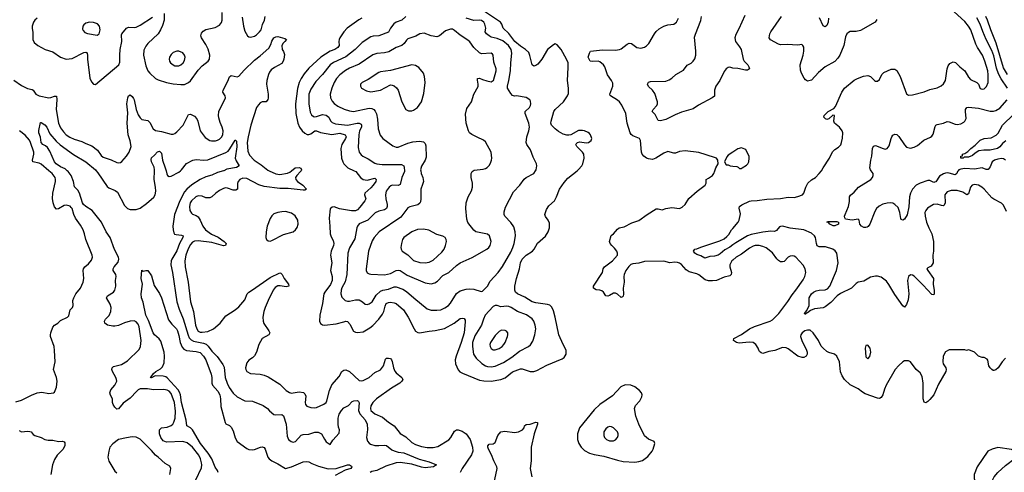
# Model space of a CAD drawing. Header units: inches. Extents: x 1550315 to 1685896, y 510706 to 640504.
# Tile 366 of 452: x 1642650 to 1652797, y 616892 to 621556. Entities that reach past the tile are written whole.
import ezdxf

# ---------------------------------------------------------------- set-up
doc = ezdxf.new("R2010")
doc.units = ezdxf.units.IN
doc.header["$MEASUREMENT"] = 0
for name, color, linetype in [('B6641', 7, 'Continuous'), ('B6642', 7, 'Continuous'), ('B6651', 7, 'Continuous'), ('B6652', 7, 'Continuous')]:
    doc.layers.add(name, color=color, linetype=linetype)

msp = doc.modelspace()

# ---------------------------------------------------------------- linework, layer by layer
at = {"layer": 'B6641', "color": 5}
for points, elevation in [([(1642610, 617618), (1642670, 617635), (1642770, 617686), (1642830, 617710), (1642877, 617717), (1642950, 617706), (1642998, 617710), (1643010, 617718), (1643030, 617770), (1643035, 617830), (1643030, 617870), (1643000, 617950), (1643014, 618030), (1643009, 618149), (1643005, 618190), (1642969, 618290), (1642967, 618310), (1642972, 618330), (1642993, 618387), (1643010, 618410), (1643044, 618430), (1643070, 618457), (1643144, 618490), (1643155, 618505), (1643170, 618566), (1643195, 618590), (1643200, 618610), (1643198, 618662), (1643208, 618690), (1643230, 618730), (1643276, 618790), (1643303, 618850), (1643310, 618890), (1643304, 618970), (1643308, 618990), (1643321, 619010), (1643358, 619042), (1643390, 619078), (1643399, 619110), (1643396, 619130), (1643330, 619290), (1643317, 619350), (1643303, 619390), (1643278, 619438), (1643226, 619510), (1643209, 619550), (1643191, 619610), (1643182, 619622), (1643170, 619635), (1643130, 619645), (1643110, 619640), (1643050, 619608), (1643030, 619603), (1643010, 619627), (1642994, 619670), (1642987, 619713), (1642992, 619768), (1643018, 619890), (1643020, 619910), (1643016, 619930), (1642985, 619970), (1642949, 620000)], 680), ([(1644466, 616814), (1644523, 616937), (1644528, 616970), (1644525, 616990), (1644515, 617030), (1644495, 617070), (1644430, 617152), (1644376, 617196), (1644330, 617211), (1644164, 617204), (1644130, 617218), (1644104, 617250), (1644092, 617290), (1644092, 617330), (1644111, 617349), (1644170, 617356), (1644210, 617374), (1644227, 617390), (1644240, 617410), (1644253, 617450), (1644256, 617524), (1644247, 617610), (1644210, 617706), (1644190, 617729), (1644170, 617739), (1644134, 617746), (1644030, 617742), (1643968, 617752), (1643890, 617752), (1643870, 617743), (1643856, 617730), (1643790, 617655), (1643715, 617605), (1643670, 617545), (1643650, 617543), (1643630, 617563), (1643614, 617590), (1643608, 617610), (1643607, 617650), (1643587, 617687), (1643580, 617710), (1643590, 617742), (1643632, 617790), (1643650, 617830), (1643648, 617850), (1643640, 617870), (1643607, 617930), (1643601, 617950), (1643602, 617970), (1643617, 617983), (1643698, 618002), (1643760, 618040), (1643881, 618159), (1643896, 618190), (1643901, 618250), (1643882, 618390), (1643870, 618419), (1643850, 618442), (1643830, 618452), (1643790, 618449), (1643730, 618432), (1643670, 618405), (1643630, 618397), (1643610, 618397), (1643554, 618410), (1643527, 618430), (1643525, 618450), (1643534, 618470), (1643571, 618509), (1643591, 618550), (1643593, 618590), (1643584, 618624), (1643543, 618690), (1643555, 618710), (1643618, 618750), (1643632, 618770), (1643640, 618810), (1643638, 618870), (1643643, 618910), (1643641, 618930), (1643615, 618970), (1643613, 618990), (1643624, 619010), (1643664, 619056), (1643673, 619090), (1643668, 619110), (1643628, 619188), (1643582, 619310), (1643542, 619370), (1643492, 619470), (1643398, 619590), (1643330, 619630), (1643309, 619650), (1643298, 619670), (1643268, 619768), (1643250, 619798), (1643215, 619835), (1643204, 619890), (1643181, 619950), (1643149, 619990), (1643138, 620000)], 660), ([(1643438, 620000), (1643457, 619977), (1643550, 619838), (1643570, 619823), (1643635, 619795), (1643658, 619778), (1643730, 619642), (1643760, 619610), (1643790, 619599), (1643850, 619600), (1643890, 619614), (1643957, 619663), (1644032, 619728), (1644047, 619750), (1644053, 619790), (1644051, 619830), (1644036, 619910), (1644039, 620000)], 660), ([(1644158, 620000), (1644166, 619966), (1644172, 619952), (1644190, 619940), (1644210, 619944), (1644290, 619984), (1644307, 620000)], 660), ([(1644755, 620000), (1644750, 619998), (1644690, 619982), (1644630, 619955), (1644570, 619935), (1644510, 619909), (1644425, 619855), (1644371, 619810), (1644350, 619781), (1644301, 619690), (1644244, 619550), (1644229, 619430), (1644231, 619390), (1644239, 619359), (1644247, 619347), (1644261, 619341), (1644317, 619337), (1644335, 619330), (1644333, 619310), (1644297, 619250), (1644270, 619175), (1644219, 619090), (1644211, 619070), (1644209, 619030), (1644226, 618950), (1644269, 618650), (1644292, 618572), (1644334, 618474), (1644385, 618305), (1644398, 618278), (1644416, 618256), (1644442, 618242), (1644544, 618224), (1644572, 618212), (1644593, 618193), (1644630, 618140), (1644684, 618084), (1644743, 618003), (1644757, 617977), (1644768, 617868), (1644788, 617810), (1644810, 617767), (1644849, 617709), (1644890, 617670), (1644969, 617629), (1645050, 617624), (1645160, 617580), (1645203, 617550), (1645225, 617525), (1645270, 617488), (1645290, 617483), (1645350, 617487), (1645370, 617476), (1645396, 617390), (1645406, 617266), (1645422, 617230), (1645449, 617209), (1645470, 617204), (1645491, 617209), (1645550, 617276), (1645570, 617282), (1645630, 617286), (1645690, 617306), (1645727, 617307), (1645762, 617290), (1645790, 617234), (1645810, 617208), (1645850, 617178), (1645878, 617222), (1645943, 617297), (1645945, 617330), (1645936, 617356), (1645931, 617390), (1645932, 617450), (1645944, 617490), (1645966, 617530), (1645990, 617558), (1646040, 617580), (1646078, 617622), (1646092, 617628), (1646130, 617631), (1646143, 617623), (1646148, 617608), (1646143, 617530), (1646155, 617495), (1646210, 617433), (1646231, 617390), (1646235, 617335), (1646224, 617250), (1646235, 617215), (1646252, 617192), (1646264, 617184), (1646311, 617170), (1646350, 617167), (1646407, 617173), (1646430, 617167), (1646484, 617124), (1646510, 617112), (1646550, 617101), (1646610, 617094), (1646768, 617028), (1646870, 617002), (1646946, 616970), (1646916, 616950), (1646830, 616940), (1646790, 616946), (1646690, 616978), (1646570, 616993), (1646530, 616990), (1646424, 616956), (1646330, 616912), (1646278, 616902), (1646263, 616890)], 660), ([(1645550, 620000), (1645543, 619990), (1645505, 619950), (1645494, 619930), (1645496, 619910), (1645512, 619890), (1645567, 619850), (1645605, 619810), (1645590, 619800), (1645570, 619800), (1645417, 619817), (1645330, 619818), (1645170, 619837), (1645114, 619854), (1644990, 619920), (1644950, 619924), (1644919, 619910), (1644900, 619890), (1644893, 619867), (1644893, 619810), (1644879, 619801), (1644850, 619800), (1644790, 619820), (1644770, 619822), (1644750, 619818), (1644710, 619797), (1644673, 619770), (1644630, 619730), (1644610, 619720), (1644570, 619721), (1644530, 619736), (1644490, 619741), (1644465, 619730), (1644422, 619690), (1644407, 619670), (1644399, 619630), (1644405, 619590), (1644421, 619561), (1644431, 619551), (1644470, 619539), (1644490, 619523), (1644510, 619491), (1644536, 619430), (1644566, 619390), (1644627, 619347), (1644694, 619314), (1644758, 619270), (1644777, 619250), (1644770, 619230), (1644750, 619226), (1644630, 619259), (1644490, 619278), (1644450, 619275), (1644430, 619263), (1644410, 619239), (1644386, 619194), (1644363, 619130), (1644351, 619070), (1644354, 619010), (1644388, 618850), (1644410, 618650), (1644442, 618550), (1644463, 618410), (1644474, 618370), (1644490, 618347), (1644510, 618337), (1644530, 618335), (1644590, 618343), (1644648, 618370), (1644715, 618430), (1644774, 618506), (1644870, 618565), (1644910, 618599), (1644972, 618670), (1644993, 618730), (1645010, 618749), (1645050, 618771), (1645230, 618899), (1645330, 618947), (1645343, 618943), (1645356, 618930), (1645375, 618890), (1645421, 618830), (1645423, 618810), (1645395, 618805), (1645335, 618815), (1645310, 618813), (1645282, 618798), (1645261, 618770), (1645210, 618664), (1645181, 618590), (1645167, 618550), (1645157, 618490), (1645159, 618450), (1645167, 618427), (1645219, 618350), (1645227, 618330), (1645218, 618310), (1645150, 618270), (1645116, 618210), (1645092, 618130), (1645070, 618094), (1645049, 618071), (1645013, 618047), (1644990, 618021), (1644976, 617970), (1644979, 617950), (1644991, 617930), (1645030, 617909), (1645130, 617904), (1645170, 617893), (1645210, 617875), (1645330, 617800), (1645397, 617737), (1645430, 617714), (1645450, 617709), (1645470, 617710), (1645530, 617721), (1645574, 617714), (1645590, 617700), (1645598, 617678), (1645593, 617610), (1645596, 617590), (1645610, 617575), (1645621, 617570), (1645650, 617560), (1645690, 617556), (1645710, 617561), (1645786, 617594), (1645807, 617613), (1645817, 617630), (1645844, 617736), (1645868, 617792), (1645941, 617879), (1645970, 617930), (1645990, 617945), (1646010, 617949), (1646050, 617931), (1646150, 617840), (1646170, 617836), (1646190, 617839), (1646250, 617870), (1646310, 617922), (1646370, 617947), (1646400, 617990), (1646421, 618059), (1646431, 618069), (1646450, 618070), (1646470, 618064), (1646483, 618050), (1646490, 618034), (1646501, 617970), (1646516, 617936), (1646530, 617918), (1646590, 617870), (1646598, 617850), (1646589, 617830), (1646567, 617810), (1646481, 617759), (1646328, 617650), (1646291, 617610), (1646270, 617578), (1646264, 617550), (1646270, 617530), (1646310, 617496), (1646390, 617460), (1646450, 617410), (1646510, 617372), (1646571, 617291), (1646630, 617257), (1646690, 617199), (1646730, 617178), (1646790, 617158), (1646850, 617149), (1646910, 617149), (1646960, 617160), (1647073, 617227), (1647095, 617250), (1647130, 617317), (1647150, 617330), (1647170, 617330), (1647210, 617318), (1647250, 617290), (1647293, 617230), (1647318, 617150), (1647319, 617110), (1647306, 617074), (1647210, 616931), (1647189, 616891)], 680), ([(1645220, 620000), (1645290, 619966), (1645330, 619960), (1645410, 619976), (1645434, 619986), (1645452, 620000)], 680), ([(1646097, 620000), (1646113, 619993), (1646161, 619930), (1646190, 619908), (1646230, 619901), (1646310, 619922), (1646325, 619910), (1646319, 619890), (1646293, 619850), (1646270, 619824), (1646207, 619770), (1646204, 619750), (1646217, 619710), (1646208, 619690), (1646157, 619623), (1646130, 619596), (1646110, 619587), (1646070, 619586), (1645947, 619607), (1645890, 619626), (1645870, 619623), (1645850, 619606), (1645839, 619510), (1645847, 619427), (1645849, 619349), (1645859, 619319), (1645881, 619281), (1645887, 619250), (1645884, 619230), (1645859, 619170), (1645852, 619130), (1645867, 619050), (1645852, 618970), (1645869, 618909), (1645872, 618870), (1645854, 618826), (1645796, 618750), (1645786, 618730), (1645770, 618630), (1645742, 618510), (1645739, 618450), (1645750, 618426), (1645770, 618412), (1645790, 618409), (1645910, 618422), (1645990, 618444), (1646010, 618448), (1646030, 618446), (1646057, 618417), (1646075, 618370), (1646090, 618347), (1646110, 618337), (1646130, 618334), (1646190, 618341), (1646260, 618380), (1646290, 618404), (1646351, 618470), (1646390, 618523), (1646402, 618550), (1646415, 618605), (1646428, 618632), (1646450, 618643), (1646470, 618644), (1646510, 618640), (1646530, 618630), (1646606, 618566), (1646655, 618490), (1646714, 618370), (1646730, 618348), (1646752, 618332), (1646770, 618329), (1646870, 618348), (1646932, 618352), (1647027, 618373), (1647128, 618430), (1647190, 618478), (1647210, 618482), (1647230, 618476), (1647240, 618460), (1647242, 618442), (1647231, 618330), (1647201, 618230), (1647148, 618090), (1647138, 618050), (1647142, 618010), (1647168, 617948), (1647187, 617927), (1647213, 617913), (1647390, 617842), (1647435, 617835), (1647510, 617833), (1647610, 617848), (1647654, 617866), (1647730, 617926), (1647810, 617957), (1647830, 617958), (1647910, 617932), (1647950, 617932), (1647980, 617940), (1648083, 617997), (1648240, 618060), (1648263, 618077), (1648283, 618110), (1648283, 618150), (1648251, 618210), (1648208, 618310), (1648170, 618490), (1648150, 618556), (1648133, 618593), (1648113, 618613), (1648090, 618621), (1647970, 618638), (1647930, 618648), (1647856, 618696), (1647780, 618730), (1647760, 618750), (1647752, 618770), (1647754, 618810), (1647769, 618890), (1647802, 618990), (1647813, 619050), (1647830, 619087), (1647870, 619130), (1647935, 619170), (1647951, 619190), (1647986, 619254), (1648070, 619326), (1648098, 619370), (1648110, 619410), (1648110, 619458), (1648097, 619490), (1648068, 619528), (1648062, 619550), (1648079, 619601), (1648103, 619637), (1648160, 619690), (1648182, 619730), (1648212, 619810), (1648261, 619879), (1648298, 619922), (1648395, 620000)], 720), ([(1646615, 620000), (1646615, 619990), (1646589, 619931), (1646570, 619859), (1646550, 619846), (1646490, 619850), (1646476, 619844), (1646457, 619830), (1646428, 619790), (1646419, 619750), (1646423, 619710), (1646437, 619650), (1646438, 619630), (1646429, 619611), (1646410, 619598), (1646350, 619582), (1646314, 619566), (1646237, 619490), (1646150, 619451), (1646130, 619429), (1646123, 619410), (1646103, 619297), (1646050, 619206), (1646031, 619150), (1646021, 618930), (1646004, 618856), (1645970, 618793), (1645962, 618770), (1645959, 618730), (1645970, 618697), (1646004, 618664), (1646030, 618655), (1646050, 618654), (1646110, 618669), (1646148, 618668), (1646183, 618650), (1646210, 618626), (1646230, 618623), (1646250, 618627), (1646281, 618650), (1646323, 618717), (1646370, 618758), (1646392, 618768), (1646450, 618779), (1646510, 618802), (1646530, 618803), (1646599, 618779), (1646637, 618757), (1646711, 618691), (1646850, 618578), (1646890, 618563), (1646950, 618562), (1646990, 618568), (1647030, 618586), (1647070, 618612), (1647090, 618636), (1647150, 618733), (1647190, 618762), (1647250, 618779), (1647290, 618784), (1647330, 618778), (1647406, 618754), (1647421, 618759), (1647470, 618810), (1647498, 618862), (1647580, 618950), (1647627, 619014), (1647710, 619160), (1647733, 619210), (1647747, 619250), (1647759, 619330), (1647758, 619370), (1647741, 619421), (1647710, 619467), (1647651, 619530), (1647643, 619550), (1647644, 619576), (1647657, 619623), (1647739, 619781), (1647805, 619850), (1647850, 619914), (1647870, 619931), (1647950, 619971), (1647967, 620000)], 740), ([(1646784, 620000), (1646789, 619970), (1646806, 619930), (1646810, 619890), (1646803, 619857), (1646783, 619810), (1646785, 619710), (1646780, 619680), (1646773, 619667), (1646752, 619648), (1646670, 619628), (1646650, 619617), (1646578, 619522), (1646355, 619370), (1646302, 619310), (1646283, 619277), (1646246, 619170), (1646220, 618990), (1646221, 618970), (1646230, 618948), (1646250, 618937), (1646270, 618934), (1646410, 618928), (1646470, 618941), (1646530, 618970), (1646550, 618975), (1646570, 618971), (1646642, 618922), (1646830, 618843), (1646890, 618836), (1646930, 618844), (1646957, 618863), (1647010, 618919), (1647074, 618950), (1647150, 619023), (1647190, 619051), (1647314, 619106), (1647463, 619190), (1647486, 619210), (1647500, 619230), (1647509, 619270), (1647492, 619330), (1647470, 619346), (1647351, 619371), (1647330, 619386), (1647270, 619466), (1647259, 619499), (1647249, 619611), (1647252, 619668), (1647273, 619730), (1647307, 619793), (1647317, 619830), (1647315, 619870), (1647304, 619930), (1647303, 619970), (1647314, 619990), (1647325, 620000)], 760), ([(1650000, 619079), (1649990, 619070), (1649970, 619030), (1649969, 619010), (1649985, 618950), (1649981, 618930), (1649970, 618916), (1649910, 618903), (1649830, 618870), (1649790, 618864), (1649750, 618864), (1649714, 618874), (1649650, 618927), (1649630, 618939), (1649550, 618959), (1649519, 618979), (1649470, 619033), (1649450, 619048), (1649430, 619055), (1649402, 619058), (1649350, 619050), (1649290, 619068), (1649090, 619066), (1649032, 619048), (1648970, 619040), (1648950, 619033), (1648927, 619013), (1648898, 618970), (1648879, 618930), (1648876, 618910), (1648878, 618850), (1648871, 618790), (1648873, 618727), (1648870, 618708), (1648861, 618699), (1648850, 618694), (1648810, 618729), (1648790, 618739), (1648770, 618738), (1648730, 618713), (1648710, 618706), (1648690, 618709), (1648667, 618747), (1648650, 618761), (1648630, 618769), (1648590, 618773), (1648565, 618790), (1648565, 618810), (1648657, 618950), (1648663, 618990), (1648676, 619010), (1648760, 619070), (1648810, 619130), (1648810, 619150), (1648803, 619170), (1648781, 619201), (1648751, 619230), (1648737, 619250), (1648730, 619270), (1648747, 619333), (1648770, 619351), (1648810, 619398), (1648829, 619411), (1648879, 619421), (1648957, 619463), (1649030, 619486), (1649117, 619550), (1649210, 619606), (1649230, 619606), (1649270, 619595), (1649310, 619610), (1649350, 619619), (1649370, 619621), (1649450, 619611), (1649477, 619623), (1649507, 619653), (1649545, 619715), (1649632, 619790), (1649713, 619850), (1649726, 619870), (1649724, 619910), (1649750, 619922), (1649790, 619950), (1649804, 619970), (1649815, 620000)], 680), ([(1650000, 619235), (1649970, 619213), (1649917, 619183), (1649870, 619143), (1649850, 619131), (1649810, 619121), (1649763, 619117), (1649710, 619100), (1649670, 619122), (1649630, 619137), (1649609, 619150), (1649594, 619170), (1649608, 619190), (1649630, 619194), (1649670, 619213), (1649864, 619276), (1649910, 619298), (1649939, 619321), (1649957, 619343), (1649986, 619390), (1650000, 619406)], 660), ([(1644695, 616890), (1644688, 616910), (1644666, 616946), (1644631, 617031), (1644591, 617091), (1644513, 617190), (1644430, 617330), (1644410, 617349), (1644371, 617371), (1644364, 617430), (1644316, 617610), (1644308, 617690), (1644297, 617717), (1644282, 617742), (1644170, 617866), (1644156, 617876), (1644130, 617882), (1644054, 617886), (1644038, 617882), (1644010, 617865), (1643994, 617870), (1644004, 617876), (1644030, 617910), (1644054, 617930), (1644102, 617958), (1644122, 617978), (1644139, 618021), (1644144, 618090), (1644138, 618130), (1644104, 618244), (1644087, 618267), (1644039, 618310), (1644025, 618330), (1643977, 618457), (1643950, 618510), (1643924, 618644), (1643905, 618690), (1643903, 618730), (1643916, 618830), (1643903, 618890), (1643910, 618974), (1643924, 618964), (1643950, 618972), (1643970, 618972), (1644010, 618915), (1644037, 618817), (1644090, 618736), (1644110, 618691), (1644184, 618464), (1644218, 618418), (1644265, 618370), (1644275, 618350), (1644290, 618302), (1644304, 618230), (1644323, 618183), (1644342, 618162), (1644370, 618146), (1644470, 618137), (1644510, 618126), (1644546, 618090), (1644570, 618050), (1644625, 617905), (1644630, 617870), (1644630, 617810), (1644636, 617790), (1644692, 617730), (1644712, 617690), (1644721, 617650), (1644724, 617570), (1644766, 617406), (1644773, 617393), (1644813, 617373), (1644830, 617356), (1644850, 617319), (1644870, 617247), (1644890, 617210), (1644990, 617138), (1645010, 617128), (1645050, 617125), (1645070, 617128), (1645133, 617153), (1645150, 617155), (1645168, 617148), (1645180, 617130), (1645207, 617050), (1645222, 617030), (1645250, 617009), (1645310, 616981), (1645390, 616932), (1645450, 616948), (1645570, 616999), (1645610, 617005), (1645630, 617000), (1645662, 616982), (1645730, 616955), (1645830, 616928), (1645910, 616930), (1646030, 616968), (1646050, 616968), (1646070, 616956), (1646072, 616950), (1646061, 616930), (1646006, 616914), (1645901, 616859)], 640), ([(1647536, 616770), (1647571, 616931), (1647567, 616950), (1647535, 617010), (1647514, 617074), (1647481, 617130), (1647473, 617150), (1647474, 617166), (1647490, 617181), (1647530, 617187), (1647550, 617198), (1647577, 617270), (1647610, 617310), (1647650, 617318), (1647750, 617304), (1647790, 617308), (1647832, 617330), (1647848, 617350), (1647852, 617370), (1647870, 617384), (1647910, 617390), (1647970, 617410), (1647985, 617405), (1647987, 617387), (1647952, 617290), (1647920, 617150), (1647921, 617010), (1647912, 616930), (1647927, 616847)], 680), ([(1642644, 617324), (1642670, 617310), (1642730, 617317), (1642754, 617314), (1642769, 617309), (1642790, 617281), (1642806, 617270), (1642870, 617250), (1642910, 617230), (1642943, 617223), (1642990, 617223), (1643050, 617209), (1643092, 617212), (1643108, 617208), (1643116, 617196), (1643116, 617170), (1643099, 617130), (1643035, 617070), (1643010, 617026), (1642987, 616970), (1642972, 616870)], 660), ([(1644196, 616870), (1644206, 616930), (1644196, 616956), (1644150, 616984), (1644078, 617050), (1644049, 617069), (1644010, 617116), (1643890, 617235), (1643850, 617253), (1643810, 617257), (1643750, 617249), (1643670, 617229), (1643610, 617187), (1643579, 617150), (1643568, 617110), (1643560, 617050), (1643568, 617008), (1643630, 616903), (1643650, 616887)], 680)]:
    msp.add_lwpolyline(points, dxfattribs=dict(at, elevation=elevation))
for points, elevation in [([(1645390, 619579), (1645350, 619577), (1645310, 619569), (1645270, 619554), (1645250, 619536), (1645232, 619508), (1645202, 619430), (1645190, 619370), (1645186, 619310), (1645193, 619290), (1645210, 619276), (1645230, 619273), (1645250, 619282), (1645370, 619341), (1645469, 619370), (1645494, 619390), (1645510, 619414), (1645521, 619450), (1645515, 619490), (1645490, 619534), (1645450, 619561)], 720), ([(1646810, 619399), (1646750, 619394), (1646690, 619370), (1646608, 619310), (1646595, 619290), (1646584, 619250), (1646578, 619210), (1646582, 619190), (1646591, 619170), (1646650, 619132), (1646710, 619075), (1646773, 619053), (1646830, 619049), (1646870, 619057), (1646910, 619077), (1647001, 619159), (1647023, 619190), (1647040, 619230), (1647048, 619270), (1647046, 619290), (1647034, 619310), (1647010, 619326), (1646950, 619344), (1646867, 619387)], 780), ([(1647550, 618612), (1647530, 618601), (1647448, 618510), (1647429, 618471), (1647408, 618410), (1647342, 618298), (1647317, 618230), (1647315, 618190), (1647328, 618110), (1647353, 618070), (1647413, 618013), (1647451, 617991), (1647470, 617983), (1647510, 617978), (1647550, 617985), (1647636, 618024), (1647721, 618079), (1647800, 618140), (1647893, 618187), (1647913, 618207), (1647937, 618243), (1647960, 618310), (1647968, 618370), (1647964, 618410), (1647950, 618450), (1647933, 618473), (1647874, 618514), (1647781, 618550), (1647716, 618590), (1647690, 618601), (1647670, 618604), (1647610, 618596), (1647570, 618610)], 740), ([(1647617, 618357), (1647590, 618344), (1647550, 618302), (1647501, 618230), (1647496, 618210), (1647499, 618190), (1647510, 618167), (1647530, 618155), (1647550, 618154), (1647590, 618169), (1647621, 618190), (1647639, 618210), (1647652, 618230), (1647676, 618290), (1647682, 618310), (1647681, 618330), (1647667, 618347), (1647654, 618354)], 760), ([(1648890, 617792), (1648847, 617773), (1648761, 617679), (1648630, 617592), (1648570, 617536), (1648418, 617350), (1648398, 617290), (1648399, 617230), (1648412, 617190), (1648436, 617150), (1648470, 617118), (1648522, 617090), (1648570, 617075), (1648670, 617059), (1648810, 617016), (1648870, 617004), (1648990, 616998), (1649030, 617005), (1649070, 617014), (1649125, 617055), (1649169, 617110), (1649179, 617130), (1649195, 617190), (1649188, 617210), (1649130, 617235), (1649090, 617269), (1649030, 617387), (1649001, 617470), (1648987, 617550), (1648998, 617582), (1649040, 617630), (1649062, 617670), (1649065, 617690), (1649060, 617710), (1649037, 617737), (1648990, 617772), (1648950, 617789)], 720), ([(1648730, 617363), (1648710, 617359), (1648690, 617342), (1648670, 617310), (1648669, 617270), (1648678, 617250), (1648696, 617230), (1648730, 617216), (1648770, 617216), (1648790, 617226), (1648810, 617250), (1648817, 617270), (1648817, 617290), (1648811, 617310), (1648770, 617351), (1648750, 617360)], 740)]:
    msp.add_lwpolyline(points, close=True, dxfattribs=dict(at, elevation=elevation))
at = {"layer": 'B6642', "color": 5}
for points, elevation in [([(1644140, 621620), (1644138, 621550), (1644123, 621497), (1644101, 621450), (1644077, 621410), (1643970, 621312), (1643950, 621284), (1643930, 621241), (1643926, 621190), (1643950, 621079), (1643970, 621030), (1643990, 621004), (1644050, 620951), (1644077, 620937), (1644162, 620910), (1644230, 620896), (1644310, 620888), (1644350, 620889), (1644390, 620907), (1644410, 620926), (1644490, 621037), (1644530, 621080), (1644592, 621128), (1644605, 621150), (1644608, 621190), (1644592, 621252), (1644570, 621299), (1644525, 621370), (1644518, 621390), (1644523, 621417), (1644541, 621439), (1644567, 621453), (1644663, 621477), (1644710, 621499), (1644730, 621528), (1644735, 621550), (1644737, 621630)], 720), ([(1648395, 620000), (1648410, 620012), (1648443, 620050), (1648452, 620070), (1648468, 620130), (1648463, 620170), (1648451, 620191), (1648393, 620250), (1648383, 620270), (1648384, 620276), (1648399, 620290), (1648424, 620296), (1648487, 620287), (1648513, 620290), (1648540, 620310), (1648545, 620330), (1648532, 620370), (1648522, 620382), (1648510, 620392), (1648470, 620410), (1648450, 620415), (1648410, 620414), (1648330, 620370), (1648310, 620365), (1648290, 620366), (1648250, 620378), (1648204, 620404), (1648168, 620430), (1648130, 620470), (1648125, 620490), (1648127, 620510), (1648156, 620610), (1648170, 620632), (1648253, 620710), (1648296, 620770), (1648306, 620794), (1648306, 620850), (1648296, 620930), (1648304, 621064), (1648303, 621110), (1648287, 621150), (1648230, 621250), (1648190, 621298), (1648170, 621306), (1648150, 621298), (1648089, 621250), (1648030, 621150), (1647990, 621098), (1647970, 621083), (1647950, 621078), (1647930, 621090), (1647908, 621188), (1647896, 621216), (1647862, 621250), (1647810, 621282), (1647752, 621332), (1647690, 621413), (1647634, 621470), (1647620, 621510), (1647604, 621530), (1647440, 621640)], 720), ([(1642830, 621570), (1642806, 621550), (1642793, 621530), (1642779, 621490), (1642778, 621470), (1642785, 621425), (1642785, 621350), (1642800, 621320), (1642836, 621290), (1642911, 621250), (1642990, 621225), (1643070, 621170), (1643130, 621150), (1643190, 621157), (1643310, 621218), (1643330, 621221), (1643338, 621218), (1643347, 621207), (1643349, 621190), (1643350, 621150), (1643372, 620952), (1643390, 620914), (1643410, 620891), (1643430, 620887), (1643672, 621090), (1643683, 621117), (1643681, 621190), (1643686, 621250), (1643703, 621330), (1643699, 621401), (1643701, 621410), (1643750, 621470), (1643770, 621478), (1643830, 621474), (1643850, 621479), (1643890, 621498), (1644017, 621583)], 720), ([(1644942, 621582), (1644956, 621490), (1644970, 621439), (1644998, 621390), (1645010, 621380), (1645030, 621375), (1645070, 621386), (1645090, 621399), (1645121, 621430), (1645137, 621450), (1645154, 621506), (1645173, 621550), (1645181, 621590)], 720), ([(1646175, 621570), (1646145, 621555), (1646025, 621470), (1645990, 621430), (1645950, 621370), (1645941, 621350), (1645939, 621330), (1645941, 621290), (1645930, 621270), (1645899, 621250), (1645850, 621232), (1645753, 621170), (1645630, 621056), (1645581, 620999), (1645551, 620949), (1645531, 620909), (1645514, 620846), (1645494, 620690), (1645496, 620590), (1645518, 620490), (1645534, 620450), (1645561, 620410), (1645590, 620385), (1645613, 620373), (1645630, 620372), (1645650, 620381), (1645691, 620411), (1645710, 620410), (1645750, 620393), (1645866, 620374), (1645950, 620386), (1646004, 620370), (1646013, 620350), (1646007, 620330), (1645971, 620270), (1645961, 620230), (1645966, 620130), (1645979, 620090), (1645990, 620070), (1646033, 620030), (1646097, 620000)], 720), ([(1646630, 621590), (1646588, 621552), (1646530, 621530), (1646507, 621513), (1646471, 621469), (1646450, 621428), (1646350, 621390), (1646293, 621387), (1646270, 621380), (1646180, 621320), (1646107, 621250), (1646010, 621174), (1645885, 621115), (1645850, 621090), (1645769, 620991), (1645701, 620919), (1645650, 620840), (1645630, 620789), (1645629, 620689), (1645643, 620603), (1645656, 620576), (1645679, 620559), (1645690, 620555), (1645710, 620557), (1645770, 620578), (1645810, 620573), (1645836, 620550), (1645854, 620514), (1645870, 620495), (1645903, 620483), (1646030, 620468), (1646128, 620488), (1646150, 620488), (1646170, 620479), (1646174, 620470), (1646172, 620450), (1646152, 620410), (1646144, 620370), (1646139, 620239), (1646150, 620190), (1646170, 620162), (1646186, 620150), (1646243, 620123), (1646310, 620078), (1646331, 620071), (1646384, 620064), (1646584, 620064), (1646608, 620050), (1646614, 620034), (1646615, 620000)], 740), ([(1647967, 620000), (1647973, 620010), (1647979, 620050), (1647977, 620070), (1647941, 620141), (1647914, 620214), (1647876, 620270), (1647870, 620290), (1647875, 620350), (1647897, 620410), (1647904, 620450), (1647896, 620490), (1647858, 620590), (1647858, 620610), (1647903, 620650), (1647915, 620670), (1647919, 620690), (1647916, 620716), (1647909, 620730), (1647870, 620755), (1647770, 620770), (1647750, 620768), (1647730, 620776), (1647710, 620794), (1647679, 620850), (1647679, 620870), (1647692, 620928), (1647707, 621030), (1647710, 621110), (1647722, 621210), (1647715, 621250), (1647687, 621290), (1647630, 621337), (1647570, 621363), (1647510, 621377), (1647488, 621388), (1647460, 621410), (1647448, 621430), (1647453, 621470), (1647444, 621510), (1647433, 621530), (1647410, 621547), (1647390, 621551), (1647330, 621546), (1647250, 621571)], 740), ([(1649815, 620000), (1649826, 620030), (1649849, 620070), (1649845, 620110), (1649830, 620129), (1649810, 620137), (1649650, 620186), (1649510, 620204), (1649450, 620199), (1649410, 620179), (1649390, 620179), (1649330, 620196), (1649290, 620181), (1649207, 620130), (1649170, 620117), (1649130, 620122), (1649110, 620130), (1649081, 620150), (1649065, 620170), (1649059, 620190), (1649048, 620310), (1649036, 620330), (1648970, 620359), (1648953, 620373), (1648941, 620390), (1648909, 620489), (1648897, 620590), (1648854, 620674), (1648830, 620708), (1648810, 620727), (1648739, 620770), (1648736, 620776), (1648731, 620790), (1648762, 620870), (1648762, 620902), (1648749, 620930), (1648708, 620988), (1648682, 621070), (1648668, 621090), (1648630, 621123), (1648610, 621129), (1648550, 621124), (1648530, 621130), (1648507, 621170), (1648521, 621210), (1648533, 621230), (1648655, 621245), (1648790, 621243), (1648830, 621247), (1648850, 621254), (1648910, 621303), (1648930, 621314), (1648954, 621310), (1649011, 621270), (1649050, 621264), (1649088, 621272), (1649110, 621286), (1649134, 621310), (1649191, 621410), (1649210, 621435), (1649239, 621461), (1649290, 621489), (1649330, 621502), (1649390, 621510), (1649420, 621530), (1649441, 621570)], 680), ([(1650000, 621058), (1649990, 621059), (1649970, 621065), (1649950, 621064), (1649930, 621051), (1649910, 621021), (1649865, 620930), (1649823, 620870), (1649811, 620830), (1649811, 620769), (1649786, 620750), (1649645, 620675), (1649590, 620636), (1649470, 620604), (1649404, 620576), (1649310, 620528), (1649254, 620514), (1649230, 620517), (1649200, 620580), (1649169, 620610), (1649179, 620630), (1649216, 620670), (1649224, 620690), (1649223, 620710), (1649196, 620796), (1649170, 620829), (1649130, 620869), (1649119, 620890), (1649129, 620911), (1649150, 620919), (1649310, 620923), (1649345, 620935), (1649370, 620952), (1649412, 620990), (1649490, 621035), (1649530, 621087), (1649570, 621108), (1649592, 621128), (1649608, 621152), (1649617, 621190), (1649619, 621230), (1649605, 621375), (1649614, 621406), (1649671, 621549), (1649678, 621590)], 660), ([(1647325, 620000), (1647333, 620007), (1647425, 620015), (1647450, 620022), (1647467, 620033), (1647488, 620052), (1647502, 620078), (1647513, 620107), (1647516, 620130), (1647508, 620190), (1647450, 620298), (1647430, 620316), (1647364, 620344), (1647310, 620372), (1647286, 620390), (1647275, 620410), (1647251, 620490), (1647244, 620584), (1647258, 620642), (1647305, 620710), (1647332, 620790), (1647374, 620866), (1647376, 620890), (1647368, 620932), (1647369, 620950), (1647390, 620953), (1647419, 620939), (1647466, 620926), (1647510, 620917), (1647519, 620921), (1647533, 620930), (1647561, 621030), (1647561, 621050), (1647538, 621118), (1647531, 621190), (1647522, 621202), (1647510, 621210), (1647410, 621204), (1647390, 621213), (1647330, 621270), (1647290, 621326), (1647270, 621344), (1647190, 621398), (1647130, 621446), (1647110, 621457), (1647090, 621459), (1647038, 621442), (1646975, 621390), (1646950, 621379), (1646890, 621390), (1646817, 621417), (1646774, 621410), (1646734, 621386), (1646650, 621358), (1646636, 621344), (1646611, 621309), (1646590, 621291), (1646530, 621269), (1646455, 621226), (1646410, 621214), (1646330, 621207), (1646290, 621193), (1646150, 621097), (1646050, 621055), (1646009, 621031), (1645950, 620987), (1645916, 620950), (1645891, 620910), (1645867, 620850), (1645850, 620790), (1645854, 620750), (1645870, 620718), (1645890, 620693), (1645930, 620664), (1645993, 620633), (1646050, 620616), (1646090, 620610), (1646250, 620643), (1646280, 620640), (1646300, 620630), (1646314, 620614), (1646326, 620586), (1646336, 620530), (1646345, 620430), (1646366, 620366), (1646392, 620332), (1646495, 620255), (1646530, 620244), (1646550, 620244), (1646650, 620285), (1646703, 620297), (1646770, 620303), (1646810, 620298), (1646830, 620279), (1646836, 620256), (1646839, 620141), (1646829, 620110), (1646792, 620048), (1646782, 620010), (1646784, 620000)], 760), ([(1642590, 620931), (1642670, 620878), (1642730, 620848), (1642777, 620837), (1642790, 620828), (1642815, 620790), (1642850, 620770), (1642950, 620751), (1642970, 620753), (1643010, 620768), (1643030, 620767), (1643034, 620734), (1643025, 620630), (1643050, 620490), (1643070, 620443), (1643101, 620401), (1643130, 620371), (1643166, 620346), (1643210, 620326), (1643290, 620300), (1643330, 620279), (1643395, 620255), (1643451, 620211), (1643490, 620155), (1643510, 620141), (1643593, 620113), (1643650, 620084), (1643670, 620082), (1643690, 620086), (1643704, 620096), (1643750, 620148), (1643779, 620190), (1643798, 620250), (1643790, 620309), (1643768, 620368), (1643759, 620490), (1643763, 620597), (1643755, 620690), (1643764, 620750), (1643773, 620770), (1643790, 620782), (1643810, 620764), (1643824, 620744), (1643830, 620730), (1643850, 620630), (1643870, 620576), (1643890, 620544), (1643910, 620527), (1643970, 620518), (1643990, 620498), (1644025, 620430), (1644050, 620413), (1644110, 620405), (1644210, 620375), (1644230, 620375), (1644250, 620384), (1644270, 620399), (1644334, 620470), (1644390, 620579), (1644410, 620582), (1644450, 620562), (1644475, 620535), (1644487, 620510), (1644511, 620411), (1644563, 620343), (1644610, 620311), (1644627, 620307), (1644669, 620309), (1644690, 620315), (1644710, 620324), (1644730, 620345), (1644742, 620370), (1644747, 620410), (1644738, 620450), (1644716, 620496), (1644703, 620543), (1644700, 620570), (1644704, 620610), (1644770, 620750), (1644766, 620770), (1644745, 620810), (1644746, 620830), (1644796, 620924), (1644813, 620967), (1644830, 620980), (1644890, 620966), (1644910, 620975), (1644964, 621036), (1645070, 621139), (1645130, 621183), (1645216, 621264), (1645239, 621301), (1645250, 621334), (1645270, 621370), (1645290, 621380), (1645310, 621382), (1645383, 621363), (1645399, 621350), (1645384, 621330), (1645365, 621315), (1645352, 621290), (1645356, 621250), (1645370, 621228), (1645378, 621198), (1645371, 621150), (1645365, 621130), (1645350, 621106), (1645277, 621063), (1645242, 621038), (1645225, 621015), (1645213, 620990), (1645197, 620930), (1645193, 620890), (1645211, 620790), (1645212, 620748), (1645207, 620733), (1645190, 620711), (1645150, 620708), (1645130, 620699), (1645110, 620680), (1645089, 620650), (1645031, 620470), (1645003, 620350), (1644996, 620290), (1645002, 620202), (1645019, 620159), (1645065, 620110), (1645140, 620060), (1645206, 620006), (1645220, 620000)], 680), ([(1643138, 620000), (1643118, 620018), (1643070, 620041), (1643027, 620070), (1643009, 620090), (1642961, 620201), (1642938, 620238), (1642917, 620257), (1642890, 620270), (1642870, 620290), (1642866, 620346), (1642848, 620390), (1642847, 620413), (1642865, 620495), (1642870, 620498), (1642910, 620471), (1642928, 620450), (1642959, 620379), (1643025, 620305), (1643066, 620266), (1643206, 620166), (1643332, 620092), (1643430, 620010), (1643438, 620000)], 660), ([(1642949, 620000), (1642870, 620068), (1642850, 620078), (1642787, 620090), (1642783, 620110), (1642796, 620170), (1642795, 620190), (1642762, 620290), (1642750, 620314), (1642706, 620366), (1642648, 620410)], 680), ([(1644307, 620000), (1644318, 620010), (1644370, 620073), (1644435, 620110), (1644470, 620115), (1644547, 620107), (1644590, 620113), (1644774, 620186), (1644798, 620202), (1644816, 620224), (1644870, 620316), (1644875, 620316), (1644883, 620303), (1644887, 620247), (1644871, 620130), (1644881, 620101), (1644911, 620049), (1644886, 620034), (1644785, 620015), (1644755, 620000)], 660), ([(1644039, 620000), (1644039, 620010), (1644035, 620035), (1644010, 620090), (1644005, 620115), (1644008, 620132), (1644040, 620160), (1644070, 620194), (1644090, 620200), (1644110, 620179), (1644122, 620110), (1644150, 620030), (1644158, 620000)], 660), ([(1650000, 620191), (1649950, 620159), (1649937, 620143), (1649912, 620090), (1649930, 620062), (1649950, 620062), (1649971, 620051), (1650000, 620048)], 680), ([(1645452, 620000), (1645490, 620030), (1645530, 620032), (1645546, 620026), (1645556, 620010), (1645550, 620000)], 680)]:
    msp.add_lwpolyline(points, dxfattribs=dict(at, elevation=elevation))
for points, elevation in [([(1643370, 621531), (1643330, 621520), (1643310, 621504), (1643302, 621490), (1643298, 621458), (1643303, 621443), (1643323, 621423), (1643350, 621413), (1643450, 621396), (1643470, 621411), (1643481, 621450), (1643472, 621490), (1643452, 621512), (1643410, 621528)], 740), ([(1644290, 621232), (1644270, 621232), (1644230, 621217), (1644210, 621196), (1644195, 621170), (1644190, 621150), (1644193, 621130), (1644205, 621110), (1644231, 621090), (1644250, 621082), (1644290, 621082), (1644310, 621090), (1644335, 621110), (1644350, 621136), (1644355, 621170), (1644350, 621190), (1644330, 621214)], 740), ([(1646690, 621092), (1646470, 621031), (1646370, 621020), (1646350, 621013), (1646241, 620939), (1646179, 620910), (1646162, 620890), (1646161, 620870), (1646171, 620850), (1646223, 620823), (1646270, 620814), (1646370, 620828), (1646470, 620884), (1646490, 620882), (1646510, 620874), (1646533, 620853), (1646550, 620830), (1646588, 620710), (1646631, 620631), (1646656, 620616), (1646690, 620616), (1646710, 620623), (1646750, 620651), (1646790, 620710), (1646815, 620795), (1646828, 620910), (1646822, 620970), (1646810, 621004), (1646762, 621062), (1646730, 621084)], 780)]:
    msp.add_lwpolyline(points, close=True, dxfattribs=dict(at, elevation=elevation))
at = {"layer": 'B6651', "color": 5}
for points, elevation in [([(1650000, 619406), (1650055, 619470), (1650065, 619490), (1650077, 619557), (1650066, 619614), (1650070, 619630), (1650093, 619647), (1650170, 619686), (1650190, 619690), (1650250, 619693), (1650350, 619707), (1650490, 619714), (1650570, 619726), (1650630, 619725), (1650670, 619733), (1650717, 619750), (1650733, 619770), (1650752, 619830), (1650772, 619870), (1650810, 619906), (1650850, 619930), (1650890, 619970), (1650912, 620000)], 660), ([(1652323, 620000), (1652314, 619990), (1652308, 619970), (1652290, 619956), (1652230, 619976), (1652210, 619979), (1652190, 619975), (1652170, 619969), (1652130, 619943), (1652090, 619886), (1652079, 619881), (1652070, 619878), (1652030, 619898), (1652010, 619899), (1651930, 619872), (1651889, 619851), (1651850, 619811), (1651831, 619770), (1651822, 619730), (1651812, 619627), (1651795, 619545), (1651770, 619499), (1651750, 619489), (1651736, 619496), (1651730, 619508), (1651722, 619570), (1651702, 619622), (1651670, 619651), (1651650, 619664), (1651628, 619669), (1651590, 619666), (1651546, 619654), (1651506, 619634), (1651480, 619610), (1651462, 619578), (1651410, 619449), (1651395, 619425), (1651383, 619417), (1651370, 619414), (1651350, 619416), (1651327, 619427), (1651308, 619450), (1651300, 619490), (1651290, 619501), (1651230, 619490), (1651162, 619502), (1651153, 619513), (1651152, 619532), (1651156, 619550), (1651192, 619630), (1651202, 619682), (1651203, 619730), (1651212, 619748), (1651250, 619779), (1651293, 619830), (1651422, 619910), (1651439, 619930), (1651447, 619950), (1651446, 619970), (1651425, 620000)], 640), ([(1652821, 619581), (1652790, 619645), (1652770, 619667), (1652690, 619705), (1652670, 619719), (1652589, 619810), (1652565, 619830), (1652530, 619851), (1652490, 619858), (1652465, 619850), (1652450, 619830), (1652430, 619760), (1652410, 619750), (1652370, 619779), (1652310, 619796), (1652250, 619796), (1652210, 619781), (1652194, 619766), (1652186, 619750), (1652188, 619670), (1652176, 619644), (1652170, 619639), (1652150, 619640), (1652106, 619654), (1652067, 619653), (1652007, 619613), (1651988, 619590), (1651980, 619570), (1651982, 619530), (1651997, 619470), (1652018, 619410), (1652049, 619350), (1652069, 619270), (1652067, 619170), (1652061, 619130), (1652063, 619050), (1652045, 619015), (1652010, 618999), (1652000, 618990), (1652009, 618970), (1652067, 618890), (1652065, 618830), (1652075, 618765), (1652073, 618727), (1652070, 618722), (1652050, 618724), (1651962, 618822), (1651870, 618914), (1651850, 618925), (1651830, 618926), (1651810, 618910), (1651801, 618870), (1651812, 618730), (1651806, 618670), (1651790, 618622), (1651770, 618595), (1651750, 618609), (1651670, 618726), (1651609, 618829), (1651582, 618862), (1651530, 618903), (1651490, 618914), (1651470, 618914), (1651418, 618902), (1651350, 618861), (1651290, 618850), (1651270, 618838), (1651223, 618790), (1651110, 618733), (1651076, 618710), (1651010, 618641), (1650950, 618598), (1650930, 618588), (1650842, 618578), (1650801, 618559), (1650770, 618536), (1650763, 618537), (1650750, 618522), (1650742, 618522), (1650739, 618530), (1650762, 618558), (1650786, 618610), (1650787, 618690), (1650810, 618731), (1650830, 618750), (1650857, 618763), (1650890, 618769), (1650950, 618771), (1650976, 618784), (1651000, 618810), (1651068, 618970), (1651086, 619050), (1651070, 619150), (1651055, 619175), (1651030, 619193), (1650954, 619214), (1650890, 619216), (1650870, 619227), (1650862, 619250), (1650851, 619310), (1650840, 619330), (1650810, 619356), (1650730, 619391), (1650590, 619409), (1650510, 619428), (1650490, 619426), (1650480, 619420), (1650450, 619385), (1650430, 619375), (1650390, 619376), (1650310, 619367), (1650190, 619344), (1650150, 619329), (1650030, 619258), (1650000, 619235)], 660), ([(1652810, 618069), (1652775, 618030), (1652733, 617970), (1652710, 617949), (1652690, 617941), (1652683, 617943), (1652669, 617950), (1652650, 617969), (1652639, 617990), (1652629, 618049), (1652620, 618059), (1652590, 618074), (1652570, 618075), (1652530, 618089), (1652490, 618129), (1652450, 618149), (1652430, 618154), (1652409, 618149), (1652390, 618154), (1652230, 618155), (1652190, 618133), (1652168, 618090), (1652163, 618030), (1652168, 618010), (1652194, 617970), (1652198, 617950), (1652195, 617930), (1652119, 617801), (1652070, 617690), (1652030, 617641), (1652010, 617621), (1651989, 617609), (1651970, 617615), (1651960, 617650), (1651960, 617810), (1651950, 617879), (1651930, 617916), (1651890, 617950), (1651830, 618029), (1651810, 618041), (1651770, 618041), (1651750, 618029), (1651710, 617994), (1651674, 617950), (1651580, 617790), (1651564, 617750), (1651547, 617690), (1651530, 617664), (1651510, 617654), (1651490, 617657), (1651362, 617702), (1651337, 617717), (1651290, 617754), (1651210, 617794), (1651149, 617849), (1651127, 617887), (1651110, 617929), (1651100, 618030), (1651070, 618089), (1651048, 618108), (1650988, 618128), (1650970, 618138), (1650929, 618170), (1650911, 618191), (1650881, 618250), (1650827, 618330), (1650797, 618357), (1650770, 618358), (1650741, 618350), (1650713, 618330), (1650700, 618310), (1650698, 618290), (1650709, 618250), (1650760, 618150), (1650765, 618130), (1650764, 618110), (1650755, 618090), (1650730, 618076), (1650714, 618074), (1650670, 618089), (1650570, 618165), (1650550, 618175), (1650510, 618178), (1650431, 618149), (1650370, 618136), (1650310, 618116), (1650290, 618123), (1650276, 618136), (1650266, 618150), (1650261, 618170), (1650237, 618210), (1650210, 618229), (1650167, 618233), (1650064, 618224), (1650039, 618230), (1650008, 618250), (1650011, 618270), (1650090, 618311), (1650170, 618372), (1650224, 618396), (1650385, 618450), (1650410, 618464), (1650475, 618530), (1650568, 618652), (1650610, 618722), (1650650, 618768), (1650724, 618876), (1650742, 618910), (1650751, 618950), (1650744, 618990), (1650725, 619025), (1650650, 619109), (1650630, 619118), (1650610, 619123), (1650590, 619121), (1650570, 619109), (1650530, 619066), (1650510, 619060), (1650490, 619062), (1650470, 619074), (1650452, 619092), (1650410, 619153), (1650344, 619204), (1650310, 619219), (1650270, 619228), (1650230, 619228), (1650210, 619222), (1650170, 619201), (1650090, 619141), (1650033, 619110), (1650000, 619079)], 680)]:
    msp.add_lwpolyline(points, dxfattribs=dict(at, elevation=elevation))
for points, elevation in [([(1651050, 619432), (1651032, 619432), (1650998, 619450), (1650985, 619465), (1650969, 619471), (1650982, 619478), (1651070, 619476), (1651087, 619470), (1651090, 619450)], 640), ([(1651390, 618202), (1651370, 618198), (1651364, 618170), (1651370, 618082), (1651390, 618061), (1651413, 618087), (1651422, 618130), (1651416, 618170)], 680), ([(1652730, 617148), (1652671, 617130), (1652628, 617110), (1652518, 616950), (1652487, 616870), (1652486, 616830), (1652496, 616790), (1652545, 616705), (1652554, 616694), (1652570, 616686), (1652590, 616691), (1652610, 616702), (1652630, 616723), (1652694, 616846), (1652730, 616890), (1652810, 616963), (1652910, 617039), (1652917, 617050), (1652925, 617090), (1652914, 617110), (1652870, 617129)], 720)]:
    msp.add_lwpolyline(points, close=True, dxfattribs=dict(at, elevation=elevation))
at = {"layer": 'B6652', "color": 5}
for points, elevation in [([(1650912, 620000), (1650932, 620028), (1650995, 620130), (1651026, 620194), (1651050, 620217), (1651090, 620241), (1651112, 620268), (1651119, 620290), (1651130, 620334), (1651132, 620390), (1651125, 620410), (1651098, 620450), (1651048, 620490), (1651041, 620510), (1651048, 620568), (1651030, 620573), (1650990, 620535), (1650970, 620527), (1650953, 620533), (1650943, 620543), (1650939, 620550), (1650941, 620570), (1650981, 620610), (1651039, 620641), (1651058, 620662), (1651124, 620810), (1651150, 620850), (1651250, 620931), (1651284, 620950), (1651346, 620974), (1651390, 620982), (1651418, 620970), (1651458, 620930), (1651470, 620923), (1651490, 620921), (1651510, 620938), (1651534, 620990), (1651555, 621010), (1651630, 621046), (1651670, 621046), (1651691, 621031), (1651724, 620970), (1651790, 620792), (1651810, 620778), (1651850, 620781), (1651970, 620812), (1652030, 620836), (1652107, 620853), (1652147, 620873), (1652170, 620896), (1652190, 620930), (1652209, 621051), (1652218, 621082), (1652235, 621105), (1652270, 621121), (1652295, 621115), (1652339, 621070), (1652389, 621029), (1652430, 620962), (1652450, 620938), (1652513, 620910), (1652530, 620890), (1652550, 620848), (1652570, 620840), (1652590, 620845), (1652613, 620867), (1652630, 620910), (1652632, 620988), (1652626, 621030), (1652598, 621130), (1652573, 621190), (1652521, 621270), (1652504, 621304), (1652451, 621450), (1652430, 621490), (1652390, 621538), (1652244, 621670)], 660), ([(1650122, 621598), (1650060, 621460), (1650030, 621404), (1650019, 621370), (1650027, 621330), (1650070, 621277), (1650084, 621250), (1650105, 621150), (1650115, 621130), (1650153, 621090), (1650165, 621070), (1650170, 621049), (1650150, 621036), (1650130, 621034), (1650050, 621054), (1650000, 621058)], 660), ([(1651483, 621557), (1651465, 621530), (1651315, 621445), (1651270, 621434), (1651210, 621434), (1651190, 621425), (1651174, 621410), (1651160, 621380), (1651143, 621290), (1651103, 621190), (1651082, 621158), (1651050, 621126), (1650950, 621070), (1650884, 621010), (1650810, 620934), (1650770, 620924), (1650750, 620937), (1650734, 620954), (1650706, 621006), (1650696, 621036), (1650695, 621090), (1650726, 621190), (1650733, 621230), (1650731, 621271), (1650721, 621290), (1650710, 621299), (1650668, 621292), (1650561, 621299), (1650490, 621298), (1650470, 621302), (1650388, 621348), (1650375, 621370), (1650382, 621410), (1650392, 621430), (1650502, 621590)], 660), ([(1650985, 621570), (1650982, 621530), (1650970, 621495), (1650950, 621483), (1650930, 621492), (1650894, 621574)], 640), ([(1652830, 620850), (1652766, 620946), (1652739, 620999), (1652718, 621058), (1652690, 621182), (1652670, 621239), (1652610, 621350), (1652575, 621435), (1652550, 621510), (1652514, 621574)], 640), ([(1652830, 620990), (1652790, 621059), (1652715, 621315), (1652659, 621450), (1652625, 621550), (1652606, 621590)], 620), ([(1651425, 620000), (1651418, 620010), (1651412, 620030), (1651422, 620110), (1651433, 620150), (1651440, 620230), (1651450, 620254), (1651470, 620260), (1651550, 620227), (1651570, 620223), (1651590, 620228), (1651610, 620256), (1651630, 620330), (1651639, 620350), (1651650, 620367), (1651670, 620378), (1651690, 620372), (1651710, 620352), (1651770, 620265), (1651790, 620244), (1651830, 620233), (1651870, 620242), (1651902, 620258), (1651967, 620313), (1652035, 620345), (1652050, 620356), (1652064, 620376), (1652085, 620455), (1652092, 620468), (1652104, 620476), (1652170, 620490), (1652210, 620507), (1652230, 620503), (1652290, 620478), (1652310, 620475), (1652350, 620484), (1652380, 620500), (1652392, 620510), (1652403, 620537), (1652397, 620610), (1652399, 620630), (1652410, 620650), (1652430, 620654), (1652530, 620643), (1652650, 620614), (1652687, 620613), (1652710, 620619), (1652750, 620643), (1652828, 620730)], 640), ([(1652813, 620307), (1652780, 620280), (1652750, 620246), (1652726, 620230), (1652653, 620213), (1652587, 620213), (1652536, 620204), (1652498, 620182), (1652470, 620157), (1652430, 620138), (1652382, 620138), (1652374, 620130), (1652348, 620130), (1652348, 620150), (1652366, 620154), (1652368, 620170), (1652390, 620176), (1652423, 620197), (1652452, 620230), (1652496, 620264), (1652550, 620314), (1652590, 620330), (1652661, 620339), (1652714, 620366), (1652733, 620387), (1652779, 620470), (1652896, 620584)], 620), ([(1650000, 620048), (1650042, 620042), (1650056, 620036), (1650070, 620022), (1650090, 620022), (1650095, 620030), (1650142, 620058), (1650153, 620070), (1650163, 620090), (1650169, 620130), (1650169, 620150), (1650134, 620214), (1650123, 620223), (1650090, 620235), (1650050, 620224), (1650000, 620191)], 680), ([(1652810, 620110), (1652790, 620121), (1652770, 620124), (1652730, 620119), (1652698, 620110), (1652672, 620090), (1652650, 620041), (1652630, 620011), (1652610, 620013), (1652570, 620029), (1652490, 620016), (1652390, 620022), (1652350, 620017), (1652330, 620009), (1652323, 620000)], 640)]:
    msp.add_lwpolyline(points, dxfattribs=dict(at, elevation=elevation))

doc.saveas('drawing.dxf')
